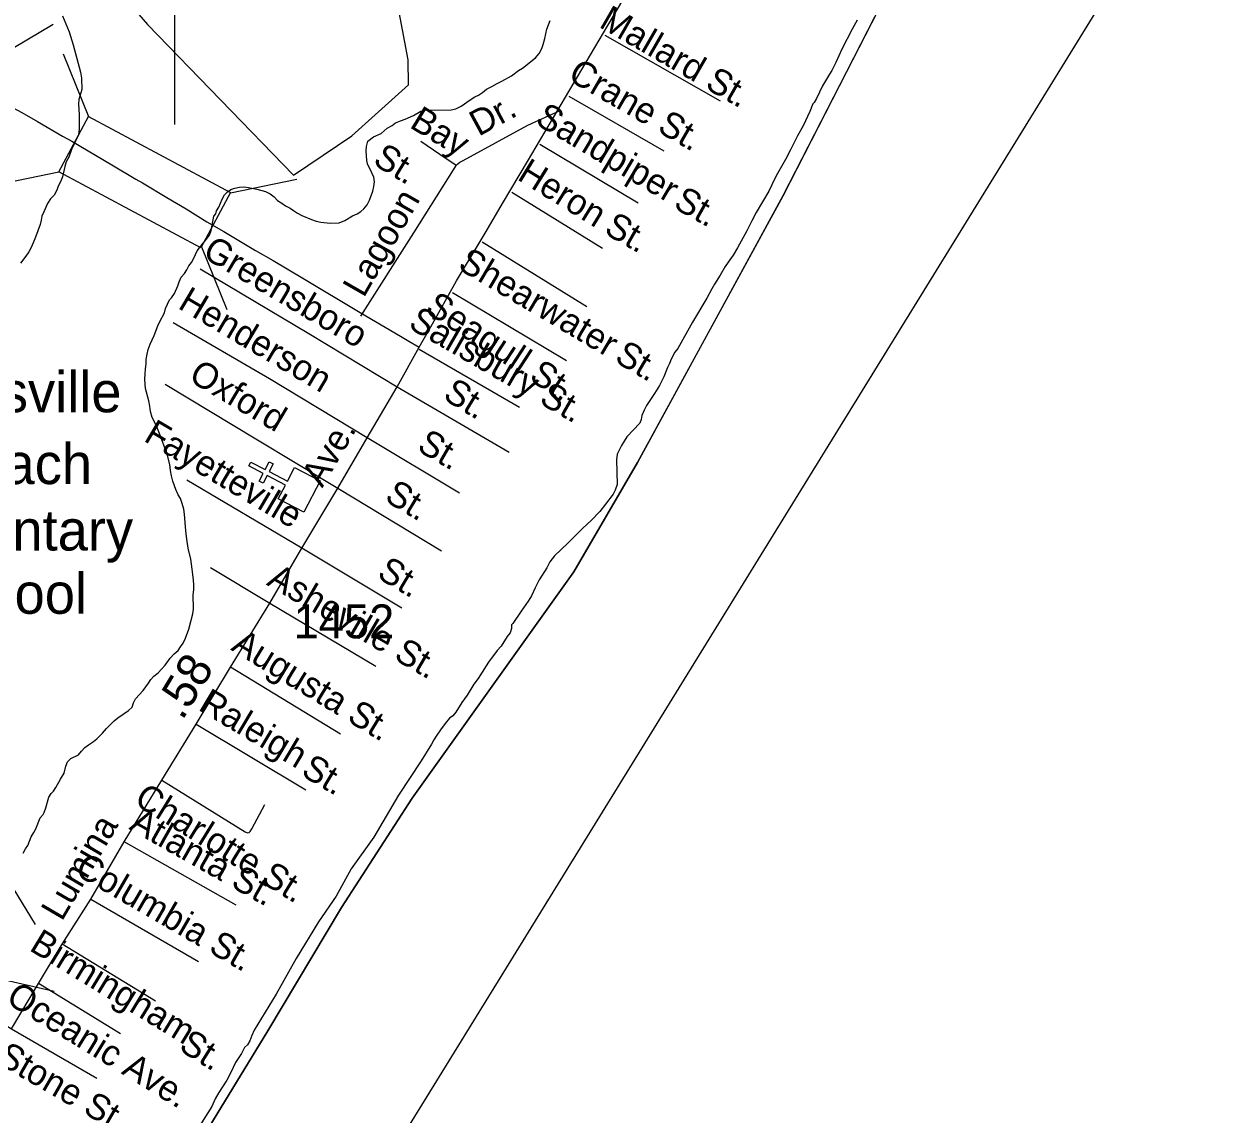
# Model space of a CAD drawing. Extents: x 2290055 to 2389491, y 66597 to 237875.
# Drawn here: x 2364140 to 2368529, y 168633 to 172660 of the extents above; entities that cross this region are included whole.
import ezdxf

# ---------------------------------------------------------------- set-up
doc = ezdxf.new("R2010")
doc.units = 0
for name, color, linetype in [('Exist Boundary Political City Limit New', 7, 'Continuous'), ('Exist Boundary Political CountyLine', 7, 'Continuous'), ('Exist Cultural Church CELL', 7, 'Continuous'), ('Exist Cultural Educational Facility Elementary Label', 7, 'Continuous'), ('Exist Hydrographic Island Shore', 7, 'Continuous'), ('Exist Hydrographic River Shore', 7, 'Continuous'), ('Exist Road Non-System Type 51', 7, 'Continuous'), ('Exist Road Non-System Type 51 Label', 7, 'Continuous'), ('Exist Road Primary US Attributed', 7, 'Continuous'), ('Exist Road Primary US Structure Standard Bridge CELL', 7, 'Continuous'), ('Exist Road Primary US Structure Standard Bridge Number Label', 7, 'Continuous'), ('Exist Road Secondary Mileage Hundredths English Label', 7, 'Continuous'), ('Exist Road Secondary Type 51 Attributed', 7, 'Continuous'), ('Exist Road Secondary Type 51 Number Label', 7, 'Continuous'), ('Map Preparation Boundary City Limit Buffer Line', 7, 'Continuous'), ('Map Preparation Inset Cut Line', 7, 'Continuous')]:
    doc.layers.add(name, color=color, linetype=linetype)

msp = doc.modelspace()

# ---------------------------------------------------------------- linework, layer by layer
at = {"layer": 'Exist Boundary Political City Limit New'}
for points in [[(2364087.5, 173247.2), (2364597, 172656.6), (2365136.5, 172100.2), (2365350.8, 172245.7), (2365560.5, 172434), (2365559.8, 172526.5), (2365471.5, 172990.2), (2365377, 173488.8), (2365372.5, 173524.9), (2365389.2, 173675.2), (2365822, 174018.1), (2365752.8, 174626.8), (2365807.2, 175369.2), (2366381.5, 175393.9), (2366446, 174171.5), (2367411.5, 176121.4)], [(2368921.2, 175810.4), (2368540.5, 175093.6), (2368286.8, 174563.5), (2367969.8, 173943.7), (2367626.5, 173264.2), (2367387.5, 172890.9), (2366943.5, 172024.8), (2366406.2, 171039.2), (2366171.2, 170636), (2365887.7, 170240.2), (2365574.2, 169799.7), (2365313, 169396.5), (2365040.8, 168941), (2364667.5, 168328.7)]]:
    msp.add_lwpolyline(points, dxfattribs=at)
at = {"layer": 'Exist Boundary Political CountyLine'}
msp.add_lwpolyline([(2364667.5, 168328.7), (2365040.6, 168941), (2365313, 169396.5), (2365574.2, 169799.7), (2365887.6, 170240.2), (2366171.2, 170636), (2366406.3, 171039.2), (2366943.6, 172024.8), (2367387.6, 172890.9), (2367626.4, 173264.2), (2367969.7, 173943.7), (2368286.8, 174563.5), (2368540.6, 175093.6), (2368921.2, 175810.4), (2369230.9, 176407.8), (2369551.8, 176908), (2369939.8, 177445.6), (2370178.6, 177931), (2370335.3, 178162.4), (2370499.5, 178311.8), (2370723.4, 178438.7), (2371044.3, 178513.4), (2371126.4, 178520.9)], dxfattribs=at)
at = {"layer": 'Exist Cultural Church CELL'}
msp.add_lwpolyline([(2365079.7, 170906), (2365105.9, 170956.6), (2365038.4, 170991.8), (2365023.6, 170963.4), (2365009.5, 170970.8), (2365024.2, 170999.1), (2364970.9, 171026.9), (2364978.3, 171041.2), (2365031.6, 171013.4), (2365046.4, 171041.7), (2365060.6, 171034.3), (2365045.8, 171006), (2365113.3, 170970.8), (2365140.1, 171021.8), (2365234.5, 170972.6), (2365174.1, 170856.8)], close=True, dxfattribs=at)
at = {"layer": 'Exist Hydrographic Island Shore'}
for points in [[(2364758.7, 171778.8), (2364767.7, 171793.8), (2364773.5, 171807.9), (2364780.7, 171821.9), (2364802.5, 171849.5), (2364815.2, 171863.9), (2364825.5, 171879.7), (2364831.5, 171896.5), (2364842.2, 171948.9), (2364849.5, 171958), (2364852, 171968.8), (2364859.7, 171982.4), (2364867, 171997.3), (2364872.7, 172011.8), (2364880.7, 172028.6), (2364892.5, 172039.2), (2364904.7, 172048.1), (2364919.2, 172053.2), (2364936.7, 172056.6), (2364953.2, 172057.4), (2364970, 172055.2), (2365001, 172048.9), (2365033, 172040.3), (2365049.5, 172031.7), (2365064, 172021.1), (2365076.7, 172006.8), (2365093, 171997), (2365106.5, 171987.3), (2365123.5, 171978.6), (2365136.5, 171970.8), (2365150.5, 171960.6), (2365166.7, 171952.3), (2365203, 171937.3), (2365220, 171931.2), (2365237, 171926.6), (2365271.2, 171923.6), (2365305.2, 171924.7), (2365325.2, 171933.9), (2365354, 171950.1), (2365371.5, 171958), (2365384, 171966.5), (2365395.2, 171976.5), (2365408, 171991.4), (2365417, 172008.6), (2365429.2, 172041.4), (2365433, 172058.5), (2365435.5, 172076.3), (2365433, 172093.9), (2365425, 172108.8), (2365409.7, 172142.4), (2365407, 172154.4), (2365404, 172190.1), (2365405, 172206.3), (2365410.2, 172226.3), (2365431, 172242), (2365460.2, 172255), (2365482, 172273.7), (2365500.5, 172284.7), (2365513.2, 172294), (2365530.5, 172301.9), (2365548, 172307.3), (2365579.2, 172321.1), (2365606.7, 172337.6), (2365621, 172341.3), (2365718.7, 172342.2), (2365735.7, 172345.7), (2365754.5, 172355.2), (2365788.7, 172379.4), (2365805.2, 172389.9), (2365819, 172396.4), (2365834, 172405.6), (2365848.5, 172417.7), (2365868.5, 172428), (2365887.5, 172439.3), (2365905.5, 172447.7), (2365940.5, 172468.1), (2365967.2, 172487.7), (2365981.5, 172495.7), (2366029.2, 172533.8), (2366042.7, 172550.1), (2366052.5, 172568.2), (2366058, 172583.8), (2366064, 172605.4), (2366071.7, 172640.3), (2366078, 172656), (2366083.2, 172672.2)], [(2367217.2, 172672.8), (2367199, 172640.4), (2367161, 172566.3), (2367139, 172516.2), (2367124, 172486.8), (2367115.5, 172474.2), (2367089, 172430), (2367067, 172383.9), (2367058.7, 172369.2), (2367053.7, 172363.8), (2367042.2, 172335.8), (2367017.5, 172282.8), (2366996.5, 172245.7), (2366971.7, 172194.2), (2366952.5, 172158.1), (2366923.5, 172107.3), (2366913.5, 172088.3), (2366891.5, 172041.5), (2366844, 171963), (2366828, 171932.4), (2366810, 171894.9), (2366775.7, 171832.3), (2366759, 171805.4), (2366740.5, 171779.9), (2366730, 171763.8), (2366711.7, 171731.3), (2366690.5, 171698.7), (2366680.5, 171681.3), (2366662.2, 171646.2), (2366609.7, 171557.6), (2366554.7, 171460.8), (2366543.7, 171447.3), (2366530.5, 171421.4), (2366524.5, 171405.9), (2366517.2, 171390.5), (2366503, 171356.5), (2366487, 171324.6), (2366469.2, 171294.4), (2366439, 171250.5), (2366430.5, 171232.8), (2366422.5, 171213.5), (2366419.5, 171198.4), (2366415.5, 171184.7), (2366366.7, 171135.1), (2366347, 171103), (2366330.7, 171070.2), (2366329.2, 171049.5), (2366330.7, 170958.6), (2366323.2, 170937.1), (2366316, 170922.9), (2366288.5, 170885.3), (2366267.2, 170858.7), (2366234.7, 170825.4), (2366204.7, 170797.1), (2366149.2, 170742.2), (2366099.7, 170695.6), (2366082.2, 170673.4), (2366072, 170650.8), (2366043, 170606.4), (2366028, 170576.6), (2366014.5, 170547.3), (2366002.7, 170527.2), (2365976.7, 170490.9), (2365945.5, 170444.8), (2365940.5, 170440.5), (2365941, 170426.6), (2365935.5, 170411.3), (2365925, 170396.8), (2365903, 170362), (2365887.7, 170345.2), (2365856.5, 170302.7), (2365847.2, 170289.1), (2365818, 170242), (2365802.5, 170220.9), (2365777.5, 170180.6), (2365757.5, 170153.8), (2365735.5, 170117.8), (2365724.7, 170104.1), (2365711.5, 170095.5), (2365695.5, 170075.6), (2365678.5, 170052.9), (2365662.7, 170029.3), (2365654, 170015.8), (2365646, 170000), (2365607.5, 169938.1)], [(2364728.5, 170372.6), (2364737.2, 170391.1), (2364749.2, 170424.4), (2364764.2, 170480.6), (2364766.7, 170498.5), (2364766, 170551.6), (2364768, 170569.1), (2364768.5, 170588.8), (2364767.2, 170605.7), (2364764, 170625.6), (2364762, 170646.3), (2364757, 170683.3), (2364747.5, 170723.8), (2364741.7, 170756.1), (2364738.5, 170787.6), (2364734, 170849.1), (2364731.2, 170867.2), (2364725.2, 170888.9), (2364719, 170906.4), (2364710.5, 170920.9), (2364701.7, 170939.8), (2364690, 170971.2), (2364685.2, 170990.2), (2364681.5, 171010.7), (2364679, 171032.6), (2364669.7, 171070), (2364641.5, 171146.8), (2364628.5, 171177.7), (2364613.7, 171206.3), (2364608.2, 171227.5), (2364605.7, 171247.6), (2364601.7, 171267.1), (2364589, 171312.8), (2364587.5, 171345.8), (2364587.7, 171366.9), (2364589, 171384.6), (2364591.7, 171404.9), (2364592.2, 171420.3), (2364595.5, 171439.8), (2364599.5, 171457.3), (2364606.2, 171476.1), (2364621.7, 171508.7), (2364635, 171544.2), (2364641.5, 171558.3), (2364660, 171591.8), (2364663, 171608), (2364678, 171639.9), (2364685.2, 171647.6), (2364696, 171663.4), (2364709.2, 171692.1), (2364713.5, 171707.1), (2364721.7, 171724.6), (2364733.5, 171738), (2364742.5, 171751.7), (2364750, 171766.4), (2364758.7, 171778.8)], [(2364137.7, 169597), (2364146.7, 169613.4), (2364155.2, 169625.9), (2364167.5, 169658.1), (2364177, 169673.2), (2364177.5, 169673), (2364185, 169687.3), (2364200, 169728.1), (2364211.2, 169740.3), (2364215, 169747.8), (2364221.5, 169765.1), (2364232.5, 169803.8), (2364241.5, 169817.9), (2364249.7, 169826.2), (2364258.5, 169839.6), (2364275.2, 169871), (2364288.7, 169892.9), (2364295, 169918.2), (2364302, 169934.9), (2364314, 169946.9), (2364341.7, 169960.7), (2364352.7, 169973.9), (2364365.2, 169987), (2364378.5, 169997.1), (2364397.7, 170009.2), (2364410, 170019.3), (2364431, 170040.6), (2364445.2, 170057), (2364473.2, 170085.9), (2364487.5, 170097.3), (2364526.7, 170124.5), (2364540, 170136.9), (2364545, 170152.5), (2364552, 170167.1), (2364581, 170198.4), (2364600.5, 170224.6), (2364608.7, 170238.3), (2364620.5, 170251.1), (2364636.5, 170263.5), (2364649, 170276.8), (2364661.7, 170291.6), (2364680.5, 170317.2), (2364695.5, 170333.3), (2364709.5, 170345.8), (2364719.2, 170358.5), (2364728.5, 170372.6)], [(2365607.5, 169938.1), (2365524, 169810.8), (2365432.5, 169656.5), (2365349, 169539), (2365294, 169438.6), (2365228.7, 169343.1), (2365145.2, 169208.4), (2365072, 169076.1), (2364991.2, 168943.8), (2364982.5, 168924), (2364975.2, 168904.3), (2364965.7, 168889.5), (2364954.7, 168879.4), (2364943.7, 168857.8), (2364922, 168823.7), (2364912.7, 168805.7), (2364902.5, 168782), (2364890.2, 168758.4), (2364859.7, 168713.2), (2364846.5, 168689.6), (2364834.7, 168661.9), (2364820.2, 168638.1), (2364787.7, 168588.5)]]:
    msp.add_lwpolyline(points, dxfattribs=at)
at = {"layer": 'Exist Hydrographic River Shore'}
msp.add_lwpolyline([(2364282.7, 172688.7), (2364307.7, 172630.6), (2364322.7, 172582.3), (2364327, 172563.1), (2364350, 172480.7), (2364353.7, 172458.7), (2364354.2, 172417.4), (2364343.5, 172380.5), (2364342.5, 172363.3), (2364344.7, 172325.1), (2364344.2, 172270.5), (2364342, 172250.1), (2364315.7, 172195.3), (2364306.7, 172167.6), (2364297, 172150.4), (2364291, 172133.3), (2364283, 172094), (2364275.7, 172075.9), (2364267.2, 172060.2), (2364262.2, 172044.9), (2364252, 172027), (2364238.5, 172013.2), (2364227.2, 171996.2), (2364213.5, 171965.7), (2364207, 171949.3), (2364204.2, 171934.4), (2364200, 171918.9), (2364183, 171871.4), (2364168.5, 171836.5), (2364158.7, 171817.5), (2364147.5, 171801.3), (2364127.7, 171775.9)], dxfattribs=at)
at = {"layer": 'Exist Road Non-System Type 51'}
for p, q in [((2366152.8, 172392.9), (2366503.1, 172190.8)), ((2366046, 172214.7), (2366408.7, 171999)), ((2365942.7, 172038.3), (2366277.1, 171831.7)), ((2365832.1, 171854.1), (2366219.7, 171615.4)), ((2365723.3, 171667.6), (2366143.6, 171416.1)), ((2365970.2, 171243.2), (2365599.7, 171456.6)), ((2365519.2, 171319.5), (2365932.8, 171077.6)), ((2365748.7, 170926.5), (2365408.5, 171131)), ((2365166.7, 170723.3), (2364742.5, 170974.6)), ((2365299.7, 170944.5), (2365683, 170713.5)), ((2365535.5, 170501.9), (2365166.7, 170723.3)), ((2364829.1, 170651.8), (2365048.6, 170520.3)), ((2365048.6, 170520.3), (2365439.9, 170287.7)), ((2365309.7, 170036.7), (2364903.7, 170284.5)), ((2364776.2, 170073.4), (2365182, 169831.4)), ((2364924.4, 169405.1), (2364511.2, 169638.8)), ((2364387.6, 169427.8), (2364784.6, 169197.3)), ((2364626.6, 169051.3), (2364281.9, 169261.4)), ((2364497.2, 168929.9), (2364193.8, 169116.2)), ((2364094.4, 168948.1), (2364409.8, 168766.3))]:
    msp.add_line(p, q, dxfattribs=at)
for points in [[(2366712.9, 172373.4), (2366286.7, 172616.6)], [(2365384.8, 171580.4), (2365580.7, 171888.1), (2365727.4, 172120.1), (2365736.9, 172136.5), (2365742.6, 172142.7), (2365750.2, 172148.9), (2365762.1, 172155.2), (2366001.2, 172284.8), (2366120.8, 172339.8)], [(2365736.9, 172136.5), (2365675.8, 172176.7), (2365606.2, 172225.1)], [(2364791.7, 171754.8), (2365193, 171516.6), (2365519.2, 171319.5)], [(2365408.5, 171131), (2365047.7, 171348.7), (2364691.3, 171554.9)], [(2364662.4, 171329.5), (2364996.4, 171126.8), (2365299.7, 170944.5)], [(2364650.2, 169866.5), (2364958, 169676.5), (2364966, 169672.9), (2364971.9, 169673.1), (2364975.7, 169677.2), (2364981.5, 169687.6), (2365029.8, 169777.5)]]:
    msp.add_lwpolyline(points, dxfattribs=at)
at = {"layer": 'Exist Road Non-System Type 51 Label'}
msp.add_lwpolyline([(2363968.3, 169683.1), (2364181.8, 169334)], dxfattribs=at)
at = {"layer": 'Exist Road Primary US Attributed'}
for points in [[(2365599.8, 171465.9), (2365643.4, 171541.2), (2365738, 171710.9), (2365843.5, 171887.1), (2365911.9, 172002.4), (2365999.5, 172150.6), (2366079.6, 172286), (2366184.1, 172463.5), (2366296.2, 172653.1), (2366424.1, 172868.9)], [(2363824.9, 172462.7), (2363920.2, 172429.5), (2363964.6, 172411.5), (2364000.6, 172396.7), (2364076.4, 172360.8), (2364098.9, 172350.2), (2364132.3, 172332.5), (2364191.2, 172298.9), (2364282.7, 172245.3), (2364318, 172226.3), (2364465, 172138.8), (2364553.3, 172085.7), (2364578.3, 172072.6)], [(2364578.3, 172072.6), (2364668.2, 172017.9), (2364739.7, 171976.6), (2364816.4, 171929), (2364879.2, 171892.5), (2364996.1, 171822.7), (2365061.1, 171785.1), (2365170.8, 171719.9), (2365382.2, 171594.2), (2365531.3, 171506.4), (2365561.6, 171488), (2365599.8, 171465.9)]]:
    msp.add_lwpolyline(points, dxfattribs=at)
at = {"layer": 'Exist Road Primary US Structure Standard Bridge CELL'}
for p, q in [((2364054.5, 172542.5), (2364249, 172658.2)), ((2364285.1, 172548.4), (2364378.9, 172316.9)), ((2364024.3, 172062.2), (2364269.4, 172112.8)), ((2364903.2, 172035.8), (2365148.3, 172086.4)), ((2364796.2, 171836.3), (2364890, 171604.8)), ((2364252.4, 169086.7), (2363955, 169153.7))]:
    msp.add_line(p, q, dxfattribs=at)
msp.add_lwpolyline([(2364378.9, 172316.9), (2364903.7, 172036.7), (2364794.2, 171832.6), (2364269.4, 172112.8)], close=True, dxfattribs=at)
at = {"layer": 'Exist Road Primary US Structure Standard Bridge Number Label'}
msp.add_line((2364698.3, 172288.3), (2364698.3, 174243.5), dxfattribs=at)
at = {"layer": 'Exist Road Secondary Type 51 Attributed'}
msp.add_lwpolyline([(2363963, 169030), (2364094.4, 168948.1), (2364193.8, 169116.2), (2364281.9, 169261.4), (2364387.6, 169427.8), (2364511.2, 169638.8), (2364650.2, 169866.5), (2364776.2, 170073.4), (2364903.7, 170284.5), (2365048.6, 170520.3), (2365166.7, 170723.3), (2365299.7, 170944.5), (2365408.5, 171131), (2365519.2, 171319.5), (2365599.8, 171465.9)], dxfattribs=at)
at = {"layer": 'Map Preparation Boundary City Limit Buffer Line'}
for points in [[(2364087.5, 173247.2), (2364597, 172656.6), (2365136.5, 172100.2), (2365350.8, 172245.7), (2365560.5, 172434), (2365559.8, 172526.5), (2365471.5, 172990.2), (2365377, 173488.8), (2365372.5, 173524.9), (2365389.2, 173675.2), (2365822, 174018.1), (2365752.8, 174626.8), (2365807.2, 175369.2), (2366381.5, 175393.9), (2366446, 174171.5), (2367411.5, 176121.4)], [(2368921.2, 175810.4), (2368540.5, 175093.6), (2368286.8, 174563.5), (2367969.8, 173943.7), (2367626.5, 173264.2), (2367387.5, 172890.9), (2366943.5, 172024.8), (2366406.2, 171039.2), (2366171.2, 170636), (2365887.7, 170240.2), (2365574.2, 169799.7), (2365313, 169396.5), (2365040.8, 168941), (2364667.5, 168328.7)]]:
    msp.add_lwpolyline(points, dxfattribs=at)
at = {"layer": 'Map Preparation Inset Cut Line'}
msp.add_lwpolyline([(2374088.6, 192135.8), (2313126.6, 192135.8), (2313126.6, 149726.2), (2353934.7, 149726.2), (2375181.1, 184193.5), (2380407.7, 192135.8)], close=True, dxfattribs=at)

# ---------------------------------------------------------------- texts
at = {"layer": 'Exist Cultural Educational Facility Elementary Label'}
for s, p in [('Wrightsville', (2363475.7, 171225.2)), ('Beach', (2363823.5, 170960)), ('Elementary', (2363529.3, 170714.8)), ('School', (2363760.2, 170481.1))]:
    msp.add_text(s, height=150, dxfattribs=at).set_placement(p)
at = {"layer": 'Exist Road Non-System Type 51 Label'}
for s, rotation, p in [('Mallard St.', 330.027, (2366260.4, 172649.7)), ('Crane St.', 330.022, (2366144.9, 172454.3)), ('Bay', 328.7815, (2365560.6, 172279.1)), ('Dr.', 28.4629, (2365819.5, 172242.3)), ('Sandpiper', 329.2574, (2366024, 172292.3)), ('St.', 328.7815, (2365424.8, 172143.1)), ('Heron', 328.2868, (2365958, 172086.7)), ('St.', 330.7181, (2366534.6, 171982)), ('Lagoon', 60.2099, (2365395.4, 171645.1)), ('St.', 330.2033, (2366278.6, 171887.5)), ('Greensboro', 329.4215, (2364795.5, 171800.4)), ('Shearwater', 329.426, (2365738.5, 171756.3)), ('Henderson', 329.3871, (2364705.2, 171611.5)), ('Seagull St.', 326.8937, (2365617.4, 171597.1)), ('Salisbury St.', 330.0536, (2365555.7, 171538.8)), ('St.', 329.426, (2366317.2, 171414.3)), ('Oxford', 329.3484, (2364744.5, 171343.9)), ('St.', 328.5313, (2365683.7, 171276.4)), ('Fayetteville', 329.35, (2364578.8, 171121.4)), ('Ave.', 59.7367, (2365242.2, 170943.7)), ('St.', 329.8235, (2365587.7, 171086.2)), ('St.', 328.9273, (2365468.1, 170900.5)), ('St.', 329.0261, (2365440.1, 170616.6)), ('Asheville St.', 329.7196, (2365033, 170589.5)), ('Augusta St.', 328.6001, (2364901.3, 170349.1)), ('Raleigh', 329.1958, (2364780.1, 170128.3)), ('St.', 329.1958, (2365159.4, 169887)), ('Charlotte St.', 328.3187, (2364542.8, 169780.7)), ('Lumina', 59.6432, (2364280.6, 169342.6)), ('Atlanta St.', 330.51, (2364525.3, 169687.3)), ('Columbia St.', 329.8721, (2364323.5, 169521.8)), ('Birmingham', 328.6294, (2364156.4, 169240.6)), ('Oceanic Ave.', 328.4606, (2364069.8, 169047.1)), ('St.', 327.9928, (2364708.3, 168872.2)), ('Stone St.', 330.0385, (2364036.4, 168823.4))]:
    msp.add_text(s, height=95, rotation=rotation, dxfattribs=at).set_placement(p)
at = {"layer": 'Exist Road Secondary Mileage Hundredths English Label'}
msp.add_text('.58', height=125, rotation=58.8735, dxfattribs=at).set_placement((2364725.2, 170084.1))
at = {"layer": 'Exist Road Secondary Type 51 Number Label'}
msp.add_text('1452', height=125, dxfattribs=at).set_placement((2365136.3, 170390.7))

doc.saveas('drawing.dxf')
